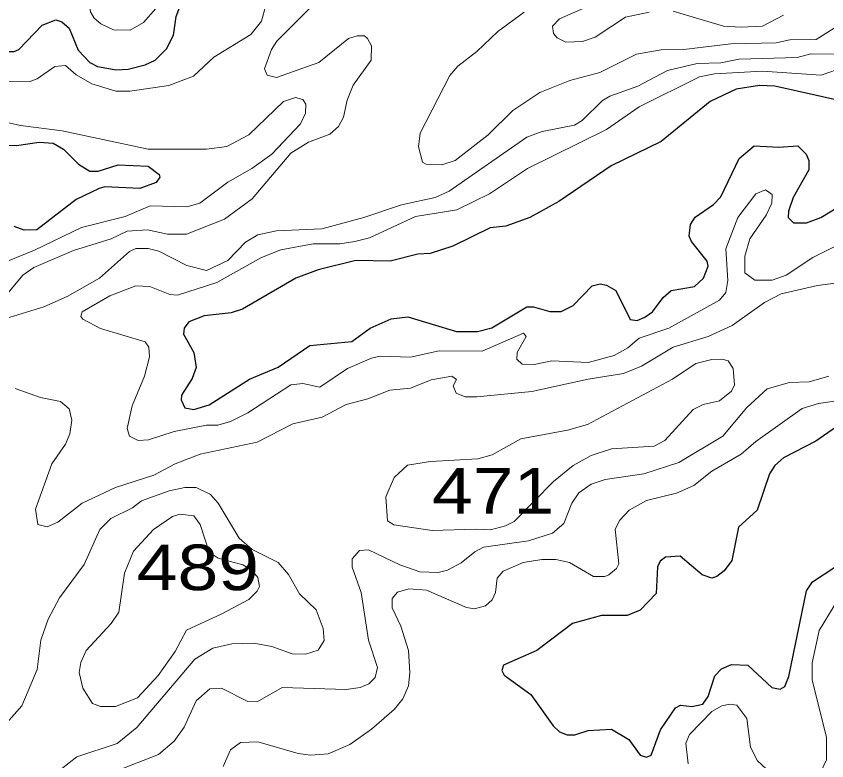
# Model space of a CAD drawing. Extents: x 577 to 602.9, y 7483.8 to 7511.6.
# Drawn here: x 597.769 to 599.19, y 7504.461 to 7505.766 of the extents above; entities that cross this region are included whole.
import ezdxf
from ezdxf.enums import TextEntityAlignment as Align

# ---------------------------------------------------------------- set-up
doc = ezdxf.new("R2010")
doc.units = 0
doc.header["$LTSCALE"] = 0.032
doc.layers.add('1', color=7, linetype='Continuous', lineweight=25)
doc.layers.add('2', color=7, linetype='Continuous', lineweight=13)
doc.layers.add('61', color=7, linetype='Continuous')

msp = doc.modelspace()

# ---------------------------------------------------------------- linework, layer by layer
at = {"layer": '1'}
for points in [[(597.9442, 7505.6724), (597.9651, 7505.6734), (597.9953, 7505.6813), (598.0128, 7505.6893), (598.0327, 7505.7091), (598.0446, 7505.733), (598.0494, 7505.7656), (598.0716, 7505.8252)], [(597.484, 7505.7831), (597.5309, 7505.7553), (597.5556, 7505.7473), (597.6422, 7505.7417), (597.7512, 7505.7044), (597.7655, 7505.7044), (597.7734, 7505.7083), (597.8148, 7505.7505), (597.8386, 7505.76)], [(597.8386, 7505.76), (597.849, 7505.7568), (597.8617, 7505.7457), (597.8776, 7505.7068), (597.8983, 7505.6853), (597.9118, 7505.6781), (597.9442, 7505.6724)], [(599.2214, 7505.6161), (599.099, 7505.6439), (599.072, 7505.6447), (599.0314, 7505.6384), (598.9853, 7505.6169), (598.8994, 7505.5469), (598.8119, 7505.504), (598.7205, 7505.4412), (598.6696, 7505.4133), (598.6275, 7505.3982), (598.5996, 7505.395), (598.5344, 7505.3632), (598.4947, 7505.3505), (598.4732, 7505.3489), (598.4247, 7505.337), (598.3642, 7505.3378), (598.2982, 7505.3219), (598.2593, 7505.3068), (598.1655, 7505.2527), (598.1456, 7505.2463), (598.0987, 7505.2408), (598.0716, 7505.2304), (598.0637, 7505.2193), (598.0621, 7505.209), (598.0804, 7505.1764), (598.0843, 7505.1501), (598.0772, 7505.131), (598.0589, 7505.1016), (598.0581, 7505.0937), (598.0645, 7505.0794), (598.0804, 7505.077), (598.1074, 7505.0849), (598.1782, 7505.1302), (598.2283, 7505.1509), (598.2839, 7505.1891), (598.3571, 7505.1962), (598.3897, 7505.2193), (598.4263, 7505.236), (598.4557, 7505.2392), (598.5408, 7505.2137), (598.5774, 7505.2137), (598.6028, 7505.2201), (598.664, 7505.2567), (598.676, 7505.2567), (598.7046, 7505.2487), (598.7245, 7505.2487), (598.7451, 7505.2591), (598.7785, 7505.2933), (598.7928, 7505.2972), (598.804, 7505.2948), (598.8199, 7505.2853), (598.8453, 7505.2344), (598.8573, 7505.2328), (598.8708, 7505.2384), (598.8843, 7505.2479), (598.9034, 7505.2734), (598.9169, 7505.2853), (598.9582, 7505.2925), (598.9741, 7505.3068), (598.9821, 7505.3282), (598.9805, 7505.337), (598.9527, 7505.3712), (598.9487, 7505.3807), (598.9511, 7505.4014), (598.959, 7505.4141), (598.9916, 7505.4364), (599.0044, 7505.4499), (599.0362, 7505.5167), (599.0624, 7505.539), (599.1061, 7505.5366), (599.1395, 7505.539), (599.1539, 7505.5247), (599.1586, 7505.5135), (599.1586, 7505.4968), (599.1308, 7505.4483), (599.1228, 7505.4245), (599.1221, 7505.4133), (599.1316, 7505.4038), (599.1547, 7505.4038), (599.1793, 7505.4133), (599.2525, 7505.4579)], [(597.7369, 7505.5406), (597.7695, 7505.5398), (597.8092, 7505.5453), (597.8339, 7505.5437), (597.8522, 7505.5334), (597.8784, 7505.5072), (597.8983, 7505.4944), (597.9126, 7505.4944), (597.9476, 7505.5056), (598.0001, 7505.5032), (598.0199, 7505.4889), (598.0207, 7505.4841), (598.0144, 7505.4746), (597.9857, 7505.4642), (597.9245, 7505.4674), (597.9142, 7505.4642), (597.8744, 7505.4451), (597.8052, 7505.3919), (597.783, 7505.3911), (597.7655, 7505.3974)], [(599.2207, 7505.0555), (599.1706, 7505.0213), (599.1141, 7504.9919), (599.099, 7504.9784), (599.0894, 7504.9641), (599.068, 7504.9004), (599.0354, 7504.8702), (599.0234, 7504.8122), (599.0099, 7504.7939), (598.9972, 7504.7836), (598.9885, 7504.7812), (598.9718, 7504.7867), (598.9328, 7504.8193), (598.9074, 7504.8177), (598.8978, 7504.8106), (598.893, 7504.801), (598.8907, 7504.7541), (598.8628, 7504.7247), (598.8398, 7504.7152), (598.7952, 7504.7152), (598.7443, 7504.7016), (598.6815, 7504.6539), (598.6235, 7504.6285), (598.6203, 7504.619), (598.6243, 7504.611), (598.6712, 7504.5768), (598.7102, 7504.5219), (598.7213, 7504.5116), (598.7348, 7504.506), (598.7483, 7504.506), (598.7714, 7504.514), (598.8127, 7504.5164), (598.8429, 7504.4981), (598.8628, 7504.4703), (598.874, 7504.4671), (598.8819, 7504.4703), (598.8986, 7504.5148), (598.9248, 7504.5537), (598.9336, 7504.5585), (598.9535, 7504.5561), (598.9726, 7504.5601), (598.9821, 7504.5736), (598.994, 7504.6094), (599.0052, 7504.6221), (599.0227, 7504.6293), (599.0513, 7504.6285), (599.0934, 7504.5895), (599.1085, 7504.5863), (599.1165, 7504.5911), (599.1236, 7504.6086), (599.1547, 7504.7589), (599.165, 7504.7748), (599.204, 7504.8003)]]:
    msp.add_lwpolyline(points, dxfattribs=at)
at = {"layer": '2'}
for points in [[(597.8991, 7505.7743), (597.9054, 7505.7632), (597.9174, 7505.7529), (597.9396, 7505.7425), (597.969, 7505.7417), (597.9921, 7505.7553), (598.0136, 7505.7799), (598.0295, 7505.8189), (598.0271, 7505.8435), (598.0128, 7505.8531), (597.9937, 7505.8562), (597.95, 7505.8483), (597.9253, 7505.8372), (597.9023, 7505.8069), (597.8975, 7505.7855)], [(598.575, 7504.867), (598.4984, 7504.8643), (598.431, 7504.8742), (598.4199, 7504.8814), (598.4167, 7504.9235), (598.4318, 7504.9577), (598.4549, 7504.9792), (598.4955, 7504.9855), (598.5782, 7504.9903), (598.6036, 7504.9975), (598.6537, 7505.0253), (598.7356, 7505.0404), (598.7706, 7505.0507), (598.9193, 7505.1302), (598.9606, 7505.1573), (598.9885, 7505.1644), (599.0068, 7505.1652), (599.0171, 7505.1621), (599.0258, 7505.1485), (599.0282, 7505.1199), (599.0227, 7505.1088), (599.002, 7505.0921), (598.9734, 7505.0857), (598.9559, 7505.077), (598.9058, 7505.0221), (598.8875, 7505.0126), (598.8127, 7505.0078), (598.7769, 7504.9959), (598.7451, 7504.9784), (598.7109, 7504.9505), (598.6418, 7504.8806), (598.6267, 7504.8726), (598.6004, 7504.8655)], [(598.0676, 7504.6897), (598.0478, 7504.6523), (598.0176, 7504.6102), (597.9818, 7504.5712), (597.9428, 7504.5561), (597.9166, 7504.5561), (597.903, 7504.5609), (597.8856, 7504.5879), (597.8792, 7504.6158), (597.8824, 7504.6333), (597.8919, 7504.6539), (597.9356, 7504.7016), (597.9492, 7504.7215), (597.9587, 7504.7899), (597.9746, 7504.8281), (598.0096, 7504.8662), (598.043, 7504.8893), (598.0557, 7504.8933), (598.0804, 7504.8901), (598.0915, 7504.875), (598.1074, 7504.8265), (598.1233, 7504.8162), (598.1663, 7504.8042), (598.1822, 7504.7947), (598.1925, 7504.782), (598.1957, 7504.7661), (598.1917, 7504.7581), (598.1766, 7504.7438), (598.1294, 7504.7182)]]:
    msp.add_lwpolyline(points, close=True, dxfattribs=at)
for points in [[(597.7551, 7505.2813), (597.7806, 7505.3123), (597.7997, 7505.3259), (597.8696, 7505.3553), (597.9356, 7505.376), (597.9635, 7505.3895), (597.9993, 7505.3919), (598.0343, 7505.3839), (598.0676, 7505.3839), (598.1344, 7505.4102), (598.1829, 7505.4459), (598.2505, 7505.5262), (598.2816, 7505.5453), (598.3189, 7505.5596), (598.334, 7505.5732), (598.3428, 7505.5891), (598.3491, 7505.6193), (598.3595, 7505.6455), (598.3913, 7505.6893), (598.3921, 7505.7147), (598.3849, 7505.7274), (598.3794, 7505.7322), (598.3666, 7505.7322), (598.3515, 7505.7274), (598.2998, 7505.6853), (598.2251, 7505.659), (598.2092, 7505.663), (598.2044, 7505.6741), (598.2163, 7505.7083), (598.2259, 7505.7227), (598.2967, 7505.7934)], [(598.8787, 7505.7735), (598.8374, 7505.7648), (598.7841, 7505.7298), (598.7618, 7505.7219), (598.7324, 7505.7211), (598.7173, 7505.7282), (598.7109, 7505.7362), (598.7094, 7505.7489), (598.7213, 7505.7616), (598.796, 7505.795)], [(598.2068, 7505.7855), (598.1989, 7505.7576), (598.1806, 7505.7346), (598.1154, 7505.6948), (598.0796, 7505.6614), (598.0366, 7505.6447), (597.9683, 7505.6352), (597.9436, 7505.6352), (597.9015, 7505.6479), (597.8744, 7505.6638), (597.8553, 7505.6797), (597.837, 7505.6781), (597.806, 7505.6567), (597.7917, 7505.6511), (597.709, 7505.6527)], [(599.1141, 7505.768), (599.0775, 7505.7489), (599.0401, 7505.7473), (599.0091, 7505.7489), (598.9209, 7505.7751)], [(598.6593, 7505.7735), (598.6131, 7505.7394), (598.5766, 7505.7044), (598.5432, 7505.6789), (598.5289, 7505.6622), (598.4772, 7505.5612), (598.474, 7505.5374), (598.4811, 7505.5103), (598.4875, 7505.5072), (598.5153, 7505.5056), (598.5384, 7505.5135), (598.5964, 7505.5581), (598.6394, 7505.601), (598.6871, 7505.6328), (598.7396, 7505.6535), (598.7921, 7505.6678), (598.8565, 7505.6996), (598.8994, 7505.7075), (598.9392, 7505.7083), (599.0219, 7505.7179), (599.1014, 7505.7195), (599.1252, 7505.725), (599.1714, 7505.7258), (599.2032, 7505.7457)], [(599.2071, 7505.6996), (599.1618, 7505.7004), (599.138, 7505.694), (599.0362, 7505.6908), (599.0044, 7505.6845), (598.963, 7505.6837), (598.9105, 7505.671), (598.8588, 7505.6439), (598.8095, 7505.6264), (598.7968, 7505.6185), (598.761, 7505.5835), (598.7475, 7505.5755), (598.6911, 7505.5644), (598.664, 7505.5541), (598.5281, 7505.4595), (598.5034, 7505.4483), (598.4446, 7505.4356), (598.3786, 7505.4133), (598.3046, 7505.3935), (598.2251, 7505.3903), (598.1925, 7505.3831), (598.171, 7505.3704), (598.14, 7505.3378), (598.1026, 7505.3203), (598.0684, 7505.329), (598.0191, 7505.3545), (598.0001, 7505.3593), (597.9786, 7505.3593), (597.9675, 7505.3537), (597.915, 7505.3068), (597.8585, 7505.275), (597.8172, 7505.2567), (597.7106, 7505.2241)], [(597.8856, 7505.2352), (597.8824, 7505.24), (597.8848, 7505.2479), (597.9333, 7505.2758), (597.9786, 7505.2933), (598.0032, 7505.2925), (598.0382, 7505.2782), (598.0517, 7505.2774), (598.1209, 7505.2996), (598.1989, 7505.3434), (598.233, 7505.3569), (598.2895, 7505.3672), (598.3364, 7505.3672), (598.3627, 7505.3712), (598.3881, 7505.3775), (598.4692, 7505.4149), (598.5416, 7505.4268), (598.5988, 7505.4547), (598.6656, 7505.4992), (598.804, 7505.5676), (598.8612, 7505.6074), (598.967, 7505.6598), (598.9932, 7505.6654), (599.0775, 7505.6702), (599.1801, 7505.663), (599.2071, 7505.6726)], [(597.7058, 7505.5907), (597.7766, 7505.5748), (597.8498, 7505.5652), (598.0001, 7505.5334), (598.1026, 7505.5334), (598.1384, 7505.5382), (598.1766, 7505.5581), (598.2378, 7505.6169), (598.2585, 7505.6241), (598.2712, 7505.6201), (598.2768, 7505.6121), (598.276, 7505.5962), (598.2672, 7505.5779), (598.2171, 7505.5247), (598.1822, 7505.4992), (598.14, 7505.4754), (598.0907, 7505.4388), (598.0684, 7505.4324), (598.004, 7505.434), (597.9603, 7505.4149), (597.8832, 7505.3958), (597.8013, 7505.3561), (597.7536, 7505.337)], [(599.223, 7505.372), (599.1658, 7505.3434), (599.1189, 7505.3123), (599.0942, 7505.3036), (599.064, 7505.3036), (599.0465, 7505.3163), (599.0465, 7505.3457), (599.0553, 7505.376), (599.0839, 7505.4173), (599.0934, 7505.4388), (599.0942, 7505.4539), (599.0823, 7505.4618), (599.0656, 7505.4547), (599.0338, 7505.4133), (599.0131, 7505.3585), (599.0163, 7505.3028), (599.0131, 7505.2821), (599.002, 7505.2686), (598.9129, 7505.2193), (598.8612, 7505.2018), (598.8414, 7505.1851), (598.8175, 7505.1716), (598.7714, 7505.1589), (598.7078, 7505.1621), (598.6768, 7505.1557), (598.6561, 7505.1565), (598.6465, 7505.1652), (598.6473, 7505.1764), (598.6632, 7505.205), (598.6585, 7505.2106), (598.5861, 7505.1788), (598.5106, 7505.1795), (598.4605, 7505.1684), (598.4072, 7505.17), (598.3921, 7505.1668), (598.3499, 7505.1485), (598.3014, 7505.1159), (598.2712, 7505.1223), (598.2505, 7505.1199), (598.175, 7505.0706), (598.1448, 7505.0555), (598.1225, 7505.0491), (598.1026, 7505.0491), (598.0462, 7505.038), (598.0009, 7505.0237), (597.9826, 7505.0221), (597.9675, 7505.0301), (597.9635, 7505.0436), (597.9722, 7505.0833), (597.9937, 7505.135), (598.0024, 7505.1692), (598.0016, 7505.1859), (597.9953, 7505.1955), (597.9166, 7505.2185), (597.8856, 7505.2352)], [(597.7671, 7505.1135), (597.8116, 7505.0976), (597.8466, 7505.0905), (597.8617, 7505.0778), (597.8665, 7505.0579), (597.8633, 7505.034), (597.8553, 7505.0157), (597.8315, 7504.9816), (597.8029, 7504.902), (597.8068, 7504.875), (597.8235, 7504.871), (597.8418, 7504.879), (597.8848, 7504.9124), (597.9428, 7504.9402), (598.0104, 7504.9617), (598.0478, 7504.9816), (598.0915, 7504.9982), (598.1917, 7505.0197), (598.2537, 7505.0515), (598.3054, 7505.0635), (598.3476, 7505.0857), (598.3857, 7505.0953), (598.4239, 7505.1104), (598.4605, 7505.1143), (598.4962, 7505.1287), (598.5328, 7505.135), (598.5408, 7505.1295), (598.5352, 7505.1183), (598.54, 7505.1056), (598.5559, 7505.0992), (598.5766, 7505.0992), (598.6728, 7505.108), (598.7714, 7505.1302), (598.8334, 7505.1398), (598.8652, 7505.1525), (598.9209, 7505.1859), (598.9821, 7505.205), (599.0242, 7505.2241), (599.0807, 7505.2646), (599.1101, 7505.2797), (599.1737, 7505.2941), (599.2572, 7505.3052)], [(599.1936, 7505.135), (599.1594, 7505.1255), (599.1244, 7505.1239), (599.0855, 7505.1128), (599.0497, 7505.0802), (599.0075, 7505.0301), (598.9304, 7504.9839), (598.8692, 7504.9641), (598.8016, 7504.9537), (598.7769, 7504.9458), (598.7555, 7504.9307), (598.7428, 7504.9124), (598.7292, 7504.8766), (598.7094, 7504.8599), (598.6672, 7504.8464), (598.588, 7504.8351), (598.5728, 7504.827), (598.549, 7504.808), (598.5251, 7504.7949), (598.509, 7504.7907), (598.4764, 7504.7923), (598.4414, 7504.8042)], [(598.7149, 7504.8138), (598.7388, 7504.8082), (598.7809, 7504.7836), (598.8008, 7504.7836), (598.808, 7504.7867), (598.8215, 7504.7979), (598.8255, 7504.8058), (598.8191, 7504.867), (598.827, 7504.8829), (598.8437, 7504.9004), (598.874, 7504.9171), (598.9264, 7504.9299), (598.9567, 7504.9434), (598.9885, 7504.9688), (599.0401, 7504.9982), (599.0656, 7505.0205), (599.1467, 7505.0786), (599.1753, 7505.0873), (599.231, 7505.0953)], [(597.752, 7504.5267), (597.779, 7504.5569), (597.806, 7504.6205), (597.8124, 7504.6722), (597.8251, 7504.7088), (597.845, 7504.7462), (597.8879, 7504.805), (597.9158, 7504.8662), (597.9349, 7504.8853), (597.973, 7504.9044), (597.9889, 7504.9163), (598.0374, 7504.9338), (598.0645, 7504.9402), (598.0843, 7504.9402), (598.1098, 7504.9275), (598.1233, 7504.9124), (598.1599, 7504.8511), (598.1829, 7504.8313), (598.2283, 7504.8082), (598.2466, 7504.7875), (598.2656, 7504.7533), (598.2951, 7504.7255), (598.307, 7504.6929), (598.3086, 7504.6714), (598.2982, 7504.6547), (598.276, 7504.6476), (598.2529, 7504.6484), (598.2171, 7504.6611), (598.1853, 7504.6667), (598.1472, 7504.6659), (598.1138, 7504.6579), (598.082, 7504.6388), (597.9802, 7504.5188), (597.946, 7504.4909), (597.8752, 7504.4679), (597.8347, 7504.4361)], [(598.4414, 7504.8042), (598.3865, 7504.8305), (598.3706, 7504.8297), (598.3579, 7504.8146), (598.3579, 7504.8003), (598.3738, 7504.7557), (598.3865, 7504.6722), (598.4024, 7504.6245), (598.3984, 7504.607), (598.3873, 7504.5959), (598.3722, 7504.5895), (598.3476, 7504.5856), (598.2354, 7504.5895), (598.1917, 7504.5641), (598.175, 7504.5649), (598.1289, 7504.5879), (598.1082, 7504.5871), (598.0843, 7504.5657), (598.0637, 7504.5196), (598.0462, 7504.4949), (598.0183, 7504.4718), (597.9539, 7504.4464)], [(598.1321, 7504.4504), (598.1448, 7504.4798), (598.1623, 7504.4925), (598.1925, 7504.4941), (598.2633, 7504.4734), (598.2855, 7504.4703), (598.3157, 7504.4726), (598.3539, 7504.4893), (598.3921, 7504.5164), (598.4318, 7504.5506), (598.4469, 7504.5696), (598.4565, 7504.5919), (598.4589, 7504.615), (598.4565, 7504.6539), (598.443, 7504.6969), (598.4279, 7504.7287), (598.4279, 7504.7454), (598.4374, 7504.7565), (598.4573, 7504.7621), (598.4883, 7504.7597), (598.5583, 7504.7295), (598.5726, 7504.7271), (598.5917, 7504.7327), (598.6036, 7504.743), (598.6092, 7504.7557), (598.6123, 7504.7812), (598.6227, 7504.7931), (598.6577, 7504.8082), (598.6903, 7504.8138), (598.7149, 7504.8138)], [(599.2032, 7504.7327), (599.1769, 7504.6889)], [(599.1769, 7504.6889), (599.1642, 7504.6325), (599.1642, 7504.6023), (599.1896, 7504.5021), (599.1896, 7504.4623), (599.1777, 7504.4377)], [(599.0839, 7504.4464), (599.0688, 7504.4607), (599.0561, 7504.4846), (599.0497, 7504.5347), (599.0322, 7504.5585), (599.0203, 7504.5601), (599.006, 7504.5569), (598.9885, 7504.5474), (598.9495, 7504.5068), (598.9431, 7504.4917), (598.9471, 7504.4551)]]:
    msp.add_lwpolyline(points, dxfattribs=at)

# ---------------------------------------------------------------- texts
at = {"layer": '61', "width": 1.2}
for s, p in [('471', (598.6051, 7504.894)), ('489', (598.0875, 7504.7599))]:
    msp.add_text(s, height=0.08, dxfattribs=at).set_placement(p, align=Align.CENTER)

doc.saveas('drawing.dxf')
